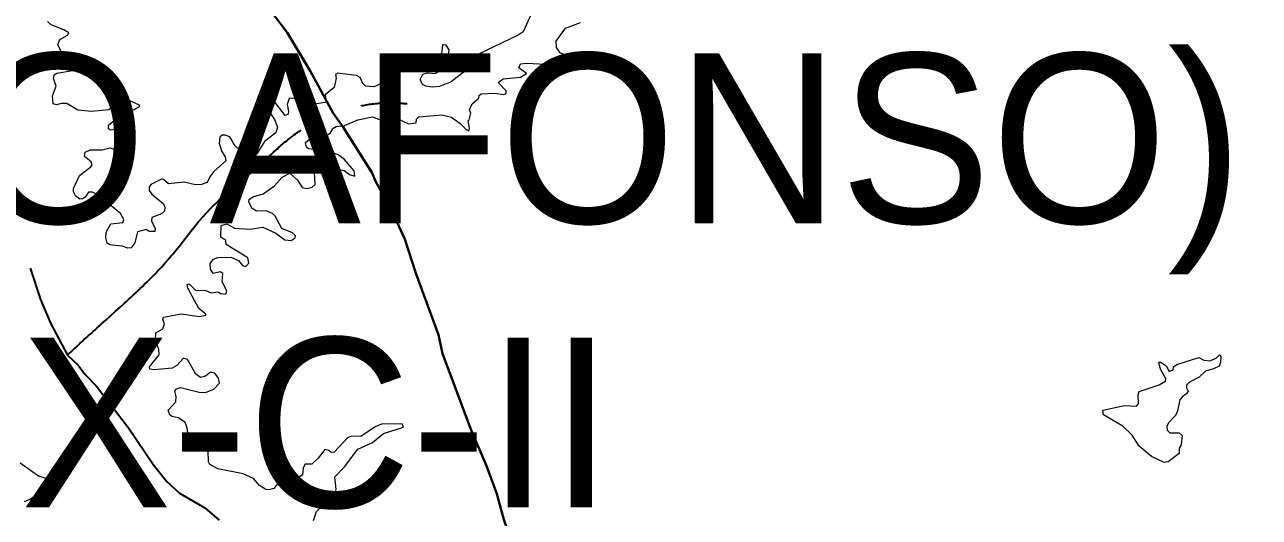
# Model space of a CAD drawing. Extents: x -1643653 to 4543381, y 1624270 to 13878484.
# Drawn here: x 580281 to 583919, y 8913288 to 8914739 of the extents above; entities that cross this region are included whole.
import ezdxf

# ---------------------------------------------------------------- set-up
doc = ezdxf.new("R2010")
doc.units = 0
doc.header["$LTSCALE"] = 160
doc.linetypes.add('LONG_DASH_SHORT_DASH', pattern=[9.9, 6, -1.2, 1.5, -1.2])
doc.layers.add('6', color=7, linetype='Continuous', lineweight=13)
doc.layers.add('60', color=7, linetype='Continuous', lineweight=13)

msp = doc.modelspace()

# ---------------------------------------------------------------- linework, layer by layer
at = {"layer": '6', "lineweight": 40}
msp.add_lwpolyline([(581014.1, 8914768.8), (581054.2, 8914715.7), (581122.1, 8914603.3), (581190, 8914478.8), (581219.6, 8914436.9), (581303.4, 8914303.8), (581314.5, 8914278.2), (581358.6, 8914198.6), (581401, 8914107.8), (581433.4, 8914007.5), (581500, 8913826), (581512.1, 8913770.6), (581596.8, 8913544.9), (581641.8, 8913440.2), (581672.3, 8913357.5), (581692.8, 8913282), (581711.4, 8913227.6), (581709.7, 8913204.2), (581738.2, 8913043.9), (581749.4, 8912952.6), (581773.3, 8912810.4), (581804.3, 8912589.4), (581818.2, 8912550.3), (581941.2, 8912274)], dxfattribs=at)
at = {"layer": '6'}
for points in [[(581773.5, 8914769.9), (581749.7, 8914718.1), (581734.9, 8914707.9), (581618.5, 8914652.7), (581573.4, 8914598.2), (581537.3, 8914570.7), (581503.7, 8914556.7), (581482.9, 8914554.9), (581462.6, 8914557.9), (581453.2, 8914563.4), (581446, 8914577.4), (581454.5, 8914593.2), (581467.6, 8914597.8), (581490.6, 8914595.8), (581501.3, 8914601.3), (581518.3, 8914617.1), (581529.2, 8914637.8), (581531.8, 8914664.7), (581522.8, 8914678.6), (581513.2, 8914679.9)], [(580684.2, 8914284.3), (580652.8, 8914268.5), (580647.3, 8914260.9), (580647.3, 8914251.2), (580654.9, 8914239.7), (580690.2, 8914211.6), (580693.6, 8914201.8), (580692.7, 8914190.4), (580684.2, 8914182.4), (580655.8, 8914171.7), (580654.5, 8914160.7), (580665.1, 8914139.9), (580664.2, 8914129.7), (580647.7, 8914130.1), (580639, 8914135.6), (580613.3, 8914128.8), (580604.8, 8914096.6), (580594.4, 8914082), (580584.8, 8914081.2), (580567.7, 8914087.2), (580531.3, 8914090.6), (580524.1, 8914096.1), (580520.2, 8914111), (580520.7, 8914127.9), (580534.8, 8914153.1), (580569.9, 8914156.4), (580573.3, 8914165.8), (580563.1, 8914183.2), (580535.5, 8914205.3), (580497.3, 8914226.1), (580488.8, 8914241.8), (580480.3, 8914246.1), (580468.9, 8914246.1), (580459, 8914231.2), (580450.6, 8914226.1), (580442.9, 8914225.7), (580430.5, 8914235.1), (580424.2, 8914246.9), (580424.2, 8914256.7), (580442.1, 8914295.3), (580476, 8914320.8), (580479.4, 8914326.4), (580476.9, 8914334.8), (580457.4, 8914350.6), (580459.1, 8914363.3), (580473.4, 8914370.5), (580509.2, 8914370.1), (580532.1, 8914376.9), (580556.4, 8914367.7), (580562.6, 8914368), (580572.5, 8914376.1), (580587.8, 8914415.1), (580600.1, 8914432.9), (580594.2, 8914444), (580588.1, 8914444.4), (580554.2, 8914431.3), (580533.4, 8914428.8), (580527.9, 8914432.2), (580527.9, 8914443.6), (580540.9, 8914453.7), (580619.1, 8914497.9), (580619.2, 8914502.6), (580590.8, 8914515), (580573.8, 8914515), (580573.8, 8914515), (580548.3, 8914504.4), (580528.2, 8914488.7), (580477.7, 8914483.1), (580436.9, 8914487.4), (580404.6, 8914507.3), (580389.5, 8914507.4), (580374, 8914502.7), (580364.3, 8914505.7), (580363, 8914529.7), (580373.2, 8914557.9), (580365.6, 8914580.8), (580367.3, 8914591.5), (580375.8, 8914596.1), (580421.7, 8914604.4), (580423.3, 8914611.9), (580401.7, 8914647.5), (580388.8, 8914657.5), (580378.8, 8914681.1), (580384.7, 8914695.1), (580406.8, 8914708.7), (580410.6, 8914715.5), (580396.2, 8914724.4), (580358.4, 8914738.5), (580348.2, 8914748.2)], [(581970.7, 8914614.3), (581969.7, 8914618.1), (581939.2, 8914627.2), (581859.8, 8914655.2), (581847.9, 8914671.7), (581847.1, 8914690.5), (581875, 8914728.6), (581919.2, 8914745.3)], [(581513.2, 8914679.9), (581512.4, 8914680.1), (581508.8, 8914653.4), (581491.5, 8914637.8), (581474.5, 8914634.8), (581445.6, 8914641.2), (581429, 8914641.6), (581409.9, 8914629.7), (581374.2, 8914618.7), (581358.5, 8914604.2), (581361.8, 8914589.3), (581349.1, 8914573.2), (581309.4, 8914556.6), (581285.8, 8914557.9), (581276.9, 8914566), (581269.3, 8914583.8), (581258.7, 8914589.3), (581210.8, 8914595.6)], [(581589.2, 8914426.7), (581589.2, 8914426.7), (581592.1, 8914433.5), (581587.5, 8914456.3), (581590.9, 8914459), (581595.1, 8914478.7), (581591.3, 8914488.7), (581599.8, 8914505.7), (581618.9, 8914522.7), (581619.8, 8914530.7), (581626.5, 8914535.4), (581666.5, 8914537.1), (581692.6, 8914533.7), (581700, 8914536.3), (581699.6, 8914544.8), (581675.9, 8914568.6), (581691.2, 8914579.6), (581742.1, 8914584.7), (581759.5, 8914595.3), (581737, 8914612), (581742.1, 8914623.7), (581758.3, 8914625.9), (581816.2, 8914623.3), (581862, 8914605.5), (581920.5, 8914612.7), (581952.1, 8914607.6), (581970.7, 8914614.3)], [(581210.8, 8914595.6), (581203.1, 8914596.7), (581196.8, 8914592.8), (581198.2, 8914581.7), (581192.3, 8914553.7), (581166, 8914532.4), (581169.4, 8914513.3), (581166.1, 8914510.4), (581166.1, 8914510.4), (581115, 8914502.3), (581094.8, 8914509.4), (581074.2, 8914522.6), (581059.8, 8914522.2), (581054.7, 8914504.4), (581058.5, 8914483.4), (581056.8, 8914475.9), (581048.8, 8914471.7), (581012.2, 8914519.2), (580995.2, 8914531.1), (580987.1, 8914531.1), (580977, 8914519.7), (581017.4, 8914460.1), (581025.8, 8914437.2), (581020.7, 8914421.1), (580987.2, 8914394.8), (580965, 8914358.7), (580941.8, 8914352.7), (580927.2, 8914357.4), (580901.3, 8914382), (580885.6, 8914408.8), (580871.1, 8914413.9), (580862.7, 8914413.5), (580855.9, 8914407.9), (580854.2, 8914388.8), (580861.8, 8914365.9), (580872, 8914349.7), (580873.7, 8914337.8), (580837.6, 8914305.6), (580826.1, 8914291.5), (580818.4, 8914274.1), (580801.5, 8914268.6), (580784.5, 8914267.7), (580750.5, 8914275.8), (580704.7, 8914270.7), (580690.1, 8914283.4), (580684.2, 8914284.3)], [(581254, 8914292.7), (581252.1, 8914309), (581222.6, 8914342.9), (581204.2, 8914356.1), (581177.1, 8914367.1), (581117.1, 8914374), (581111.6, 8914378.7), (581107.8, 8914392.6), (581119.7, 8914401.7), (581171.2, 8914413.5), (581181.3, 8914419.4), (581188.5, 8914433), (581198.3, 8914438.9), (581223.1, 8914442), (581262.9, 8914458.9), (581305.3, 8914467.8), (581344.4, 8914453), (581380.1, 8914461.5), (581411.5, 8914447.1), (581411.5, 8914447.1), (581434.5, 8914450), (581435, 8914461), (581442.2, 8914467.8), (581510.2, 8914473.3), (581538.2, 8914467), (581564.6, 8914448.3), (581581.5, 8914430), (581589.2, 8914426.7)], [(580725.8, 8913628.3), (580726.7, 8913643.7), (580723.3, 8913659.7), (580728.5, 8913666.2), (580740.3, 8913670.8), (580794.7, 8913656.8), (580813.4, 8913656), (580838.5, 8913665.3), (580855, 8913683.3), (580851.9, 8913698.2), (580840.7, 8913713.2), (580828.6, 8913715.8), (580813.3, 8913704.4), (580798.6, 8913699.7), (580785.4, 8913709.5), (580760.4, 8913752.7), (580748.8, 8913757.4), (580748.8, 8913757.4), (580728.7, 8913735.3), (580715.3, 8913727.8), (580662.1, 8913722.7), (580649.9, 8913724.8), (580648.6, 8913731.3), (580677.4, 8913766.9), (580675.8, 8913782.8), (580666.3, 8913808.9), (580667.2, 8913831.8), (580687.6, 8913843.8), (580692.3, 8913857.8), (580687.6, 8913870.5), (580689.8, 8913878.1), (580742, 8913887.5), (580796.3, 8913879.4), (580814.6, 8913883.3), (580815, 8913886.7), (580794.2, 8913902.9), (580761.6, 8913963.1), (580760, 8913974.2), (580765.8, 8913975.4), (580783.7, 8913957.6), (580814.2, 8913956.7), (580830.4, 8913949.6), (580851.1, 8913952.1), (580857.6, 8913947.4), (580873.2, 8913945.7), (580876.2, 8913953.8), (580863.1, 8913983), (580864.4, 8914006.4), (580856.7, 8914011.5), (580836.3, 8914006.5), (580827.9, 8914019), (580827.4, 8914036.1), (580836.8, 8914048.5), (580849.9, 8914053.2), (580888.1, 8914054.5), (580910.9, 8914044.4), (580922.6, 8914030.2), (580932.3, 8914027.3), (580941.7, 8914037.1), (580938.6, 8914052), (580874.8, 8914092.1), (580873.3, 8914103.7), (580858.9, 8914113.8), (580859.3, 8914147.9), (580876.3, 8914152.6), (580898.7, 8914139.9), (580944.2, 8914136.5), (580982.5, 8914142.8), (581020.6, 8914125.5), (581047.5, 8914105.4), (581065.7, 8914103.8), (581077.6, 8914111), (581078.4, 8914117.4), (581070.4, 8914125.8), (581039, 8914138.6), (581019, 8914175.5), (581011.3, 8914183.2), (580992.7, 8914190.8), (580963.8, 8914190), (580951, 8914197.3), (580941.7, 8914216.9), (580942.6, 8914224), (580952.6, 8914232.4), (580983.3, 8914241.4), (581017.3, 8914264.8), (581039.8, 8914289.8), (581062.3, 8914302.1), (581084.4, 8914280.9), (581098.9, 8914260.1), (581112.5, 8914256.7), (581127.8, 8914260.9), (581136.7, 8914268.2), (581133.7, 8914323.3), (581146.8, 8914337), (581158.8, 8914337.4), (581171.1, 8914329.7), (581182.2, 8914317.9), (581222, 8914309.4), (581237.5, 8914298.2), (581254, 8914292.7), (581254, 8914292.7)], [(583623.7, 8913742.8), (583623.3, 8913744.4), (583627.1, 8913746.3), (583644.5, 8913734.8), (583653.4, 8913717.7), (583665.2, 8913722.5), (583666.7, 8913731.1), (583676.8, 8913738.3), (583741.4, 8913759.2), (583755.9, 8913751.1), (583774.9, 8913749.5), (583793.7, 8913757.9), (583802.4, 8913766.6), (583802.8, 8913766.1)], [(583802.8, 8913766.1), (583806.2, 8913762.1), (583805.2, 8913743.9), (583801.3, 8913733.7), (583784.9, 8913725.3), (583761, 8913718.8), (583741.9, 8913700.6), (583713.4, 8913686.5), (583705, 8913677.2), (583704.9, 8913669.1), (583709.5, 8913660.2), (583704.9, 8913652.1), (583693.4, 8913644.5), (583685.4, 8913633.9), (583677.6, 8913597.6), (583671.8, 8913586.7), (583652.7, 8913567.2), (583647.2, 8913556.2), (583648, 8913545.1), (583655.7, 8913537.4), (583682.8, 8913536.6), (583692.1, 8913529), (583688.8, 8913501.7), (583682.8, 8913491.9), (583683.7, 8913476)], [(583457.8, 8913603.4), (583457.8, 8913603.6), (583522.2, 8913617.7), (583557.9, 8913615.2), (583563.8, 8913622.4), (583562.2, 8913648.7), (583565.1, 8913658.5), (583624.2, 8913678.1), (583642.9, 8913689.1), (583643.7, 8913695.9), (583628.5, 8913724.3), (583623.7, 8913742.8)], [(581395.5, 8913558.8), (581393.4, 8913564), (581331.8, 8913562.5), (581313.7, 8913554.8), (581271.7, 8913526.4), (581243.6, 8913526.8), (581233.1, 8913523.4), (581192.3, 8913479.7), (581183.8, 8913479.2), (581177.3, 8913484.8), (581165.2, 8913488.1), (581145.2, 8913462.7), (581126.9, 8913445.2), (581106.9, 8913444.3), (581101, 8913433.8), (581099.3, 8913413), (581093, 8913408.3), (581068.2, 8913410.4), (581049.5, 8913408.2), (581037.3, 8913402.3), (581015.1, 8913373), (581000.3, 8913368.8), (580991, 8913370.5), (580972.7, 8913381.9), (580954.8, 8913402.3), (580924.7, 8913415.9), (580850, 8913430.8), (580826.2, 8913443.5), (580821.9, 8913451.7), (580821.4, 8913483.8), (580806.2, 8913497.9), (580773.4, 8913511.1), (580762, 8913528.9), (580759.4, 8913551.8), (580753.9, 8913567.6), (580733.6, 8913581.2), (580714.8, 8913585.4), (580708, 8913590.5), (580703.8, 8913603.3), (580725.8, 8913628.3)], [(583565.2, 8913497.4), (583544.3, 8913529.8), (583517.2, 8913556.5), (583460.7, 8913589.7), (583457.8, 8913603.4)], [(581131.6, 8913278.4), (581140.4, 8913305.3), (581149.5, 8913313.9), (581174.5, 8913317.8), (581189.4, 8913334.3), (581198.3, 8913370), (581194.5, 8913407.4), (581223.3, 8913436.7), (581262.9, 8913488.6), (581306.2, 8913508.1), (581338.1, 8913534.9), (581397.5, 8913553.8), (581395.5, 8913558.8)], [(583683.7, 8913476), (583650.5, 8913452), (583639.2, 8913449.5), (583602.1, 8913467.3), (583565.2, 8913497.4)], [(580267, 8913448.2), (580321.4, 8913410.4), (580368.1, 8913394.7), (580386.8, 8913382.7), (580386.8, 8913376.4), (580328.2, 8913361.9), (580297.7, 8913341.2), (580278.9, 8913333.9)]]:
    msp.add_lwpolyline(points, dxfattribs=at)
at = {"layer": '6', "linetype": 'LONG_DASH_SHORT_DASH', "lineweight": 35}
msp.add_lwpolyline([(580296.8, 8914021.7), (580327.5, 8913929.6), (580356.8, 8913860.5), (580407, 8913765.4), (580438.5, 8913736.4), (580458.5, 8913709.2), (580491.3, 8913675.5), (580586.9, 8913551.8), (580660.3, 8913442.9), (580699.2, 8913393.6), (580737.3, 8913359.6), (580811.7, 8913316.2), (580854, 8913279.9)], dxfattribs=at)
msp.add_spline([(580405.8, 8913765.1), (580507.1, 8913857.9), (580714.6, 8914060.4), (580822.6, 8914192), (580952.6, 8914306.7), (581077.4, 8914416.4), (581210.8, 8914483.9), (581355.9, 8914509.2), (581407.7, 8914506.8)], degree=3, dxfattribs=at)
at = {"layer": '60', "lineweight": 25}
msp.add_spline([(814781, 9009175.5), (814787.2, 9009173.4), (814796.9, 9009173.4), (814799.4, 9009172.4), (814805.1, 9009174.5), (814805.6, 9009176.5), (814811.7, 9009179.5), (814811.7, 9009179.5), (814801.5, 9009181), (814790.7, 9009181.5), (814784.1, 9009183.1), (814777.4, 9009185.1), (814778.4, 9009175.5)], degree=3, dxfattribs=at)

# ---------------------------------------------------------------- texts
at = {"layer": '6'}
for s, p in [('(PAULO AFONSO)', (578150.5, 8914154.4)), ('SC-24-X-C-II', (578150.5, 8913317.3))]:
    msp.add_text(s, height=500, dxfattribs=at).set_placement(p)

doc.saveas('drawing.dxf')
